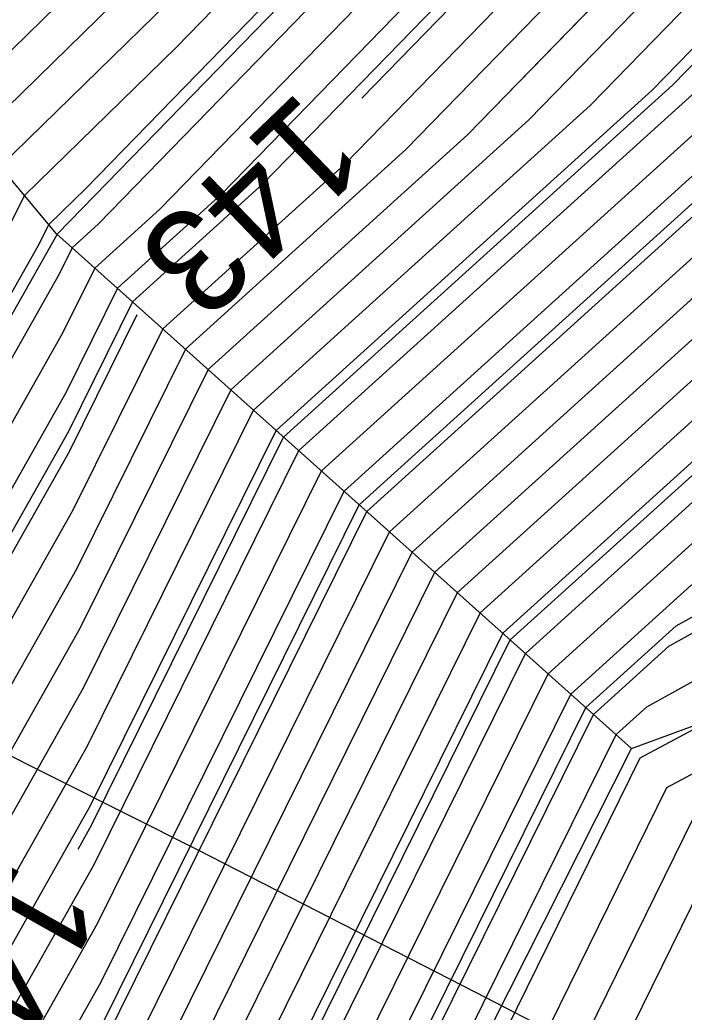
# Model space of a CAD drawing. Extents: x 2354170 to 2357230, y 866100 to 868290.
# Drawn here: x 2355815.66 to 2355828.4, y 867169.34 to 867188.38 of the extents above; entities that cross this region are included whole.
import ezdxf

# ---------------------------------------------------------------- set-up
doc = ezdxf.new("R2010")
doc.units = 0
for name, color, linetype in [('Default', 7, 'Continuous'), ('DTM Contours Major', 7, 'Continuous'), ('DTM Contours Major Text', 7, 'Continuous'), ('DTM Contours Minor', 7, 'Continuous'), ('Exist Structure Major Box Culvert or Tunnel Topo', 7, 'Continuous'), ('PH Exist DTM Breakline', 7, 'Continuous'), ('Scratch_Level_0', 7, 'Continuous')]:
    doc.layers.add(name, color=color, linetype=linetype)

msp = doc.modelspace()

# ---------------------------------------------------------------- linework, layer by layer
at = {"layer": 'Default'}
for points in [[(2355909.526, 867204.905), (2355900.68, 867205.047), (2355897.33, 867206.125), (2355889.194, 867208.079), (2355885.396, 867209.081), (2355879.442, 867209.2), (2355870.304, 867209.69), (2355869.982, 867209.72), (2355869.723, 867209.754), (2355859.981, 867209.819), (2355859.794, 867209.826), (2355849.981, 867209.307), (2355849.066, 867209.098), (2355839.981, 867207.349), (2355828.826, 867200.331), (2355827.162, 867199.378), (2355823.88, 867196.004), (2355814.357, 867186.685), (2355811.532, 867181.118), (2355802.272, 867164.717), (2355790.89, 867138.782)], [(2355851.992, 867208.583), (2355849.981, 867208.477), (2355847.989, 867208.021), (2355839.981, 867206.48), (2355830.148, 867200.293), (2355827.454, 867198.75), (2355822.141, 867193.289), (2355814.822, 867186.127), (2355812.651, 867181.848), (2355802.809, 867164.416), (2355791.814, 867139.365), (2355790.471, 867136.647)], [(2355907.873, 867202.327), (2355900.559, 867202.444), (2355895.041, 867204.221), (2355889.439, 867205.566), (2355884.133, 867206.966), (2355879.568, 867207.057), (2355872.562, 867207.433), (2355869.982, 867207.671), (2355867.914, 867207.946), (2355859.981, 867207.998), (2355858.041, 867208.072), (2355849.981, 867207.646), (2355846.912, 867206.944), (2355839.981, 867205.61), (2355831.47, 867200.256), (2355827.746, 867198.123), (2355820.403, 867190.575), (2355815.287, 867185.569), (2355813.77, 867182.578), (2355803.347, 867164.116), (2355792.739, 867139.947)], [(2355907.047, 867201.038), (2355900.498, 867201.143), (2355893.896, 867203.269), (2355889.562, 867204.31), (2355883.501, 867205.908), (2355879.631, 867205.986), (2355873.69, 867206.304), (2355869.982, 867206.646), (2355867.01, 867207.042), (2355859.981, 867207.088), (2355857.164, 867207.196), (2355849.981, 867206.816), (2355845.836, 867205.868), (2355839.981, 867204.741), (2355832.792, 867200.218), (2355828.039, 867197.496), (2355818.664, 867187.86), (2355815.753, 867185.01), (2355814.889, 867183.308), (2355803.884, 867163.815), (2355793.663, 867140.529)], [(2355905.395, 867198.459), (2355900.378, 867198.54), (2355891.607, 867201.364), (2355889.808, 867201.796), (2355882.239, 867203.793), (2355879.757, 867203.843), (2355875.947, 867204.047), (2355869.982, 867204.597), (2355865.202, 867205.233), (2355859.981, 867205.268), (2355855.41, 867205.442), (2355849.981, 867205.155), (2355843.683, 867203.714), (2355839.981, 867203.002), (2355835.436, 867200.142), (2355828.623, 867196.241), (2355817.168, 867184.466), (2355816.662, 867184.009), (2355816.413, 867183.504), (2355804.958, 867163.214), (2355795.512, 867141.694)], [(2355904.569, 867197.17), (2355900.317, 867197.238), (2355890.462, 867200.412), (2355889.93, 867200.54), (2355881.607, 867202.736), (2355879.819, 867202.771), (2355877.076, 867202.919), (2355869.982, 867203.572), (2355864.298, 867204.329), (2355859.981, 867204.358), (2355854.534, 867204.565), (2355849.981, 867204.325), (2355842.606, 867202.638), (2355839.981, 867202.132), (2355836.758, 867200.105), (2355828.915, 867195.614), (2355818.348, 867184.751), (2355817.097, 867183.619), (2355816.48, 867182.371), (2355805.495, 867162.913), (2355796.437, 867142.276)], [(2355903.743, 867195.881), (2355900.257, 867195.937), (2355891.113, 867198.882), (2355889.982, 867199.203), (2355887.288, 867200.013), (2355880.976, 867201.678), (2355879.882, 867201.7), (2355878.205, 867201.79), (2355869.982, 867202.547), (2355863.393, 867203.425), (2355859.981, 867203.447), (2355853.657, 867203.689), (2355849.981, 867203.494), (2355841.529, 867201.561), (2355839.981, 867201.263), (2355838.08, 867200.067), (2355829.207, 867194.986), (2355819.527, 867185.036), (2355817.532, 867183.23), (2355816.547, 867181.238), (2355806.032, 867162.613), (2355797.361, 867142.858)], [(2355839.13, 867203.336), (2355834.114, 867200.18), (2355828.331, 867196.868), (2355816.926, 867185.145), (2355816.218, 867184.452), (2355816.008, 867184.038), (2355804.421, 867163.515), (2355794.588, 867141.111), (2355791.508, 867134.878), (2355787.389, 867126.403), (2355786.193, 867123.64), (2355786.09, 867121.464)], [(2355915.688, 867191.153), (2355912.18, 867192.211), (2355909.972, 867192.366), (2355902.917, 867194.592), (2355900.196, 867194.636), (2355893.061, 867196.934), (2355889.982, 867197.809), (2355882.648, 867200.013), (2355880.344, 867200.621), (2355879.945, 867200.628), (2355879.333, 867200.661), (2355869.982, 867201.523), (2355862.489, 867202.521), (2355859.981, 867202.537), (2355852.78, 867202.812), (2355849.981, 867202.664), (2355840.453, 867200.484), (2355839.981, 867200.394), (2355839.402, 867200.029), (2355829.5, 867194.359), (2355822.222, 867186.878)], [(2355902.09, 867193.303), (2355900.136, 867193.334), (2355895.009, 867194.985), (2355889.982, 867196.415), (2355880.83, 867199.165), (2355879.982, 867199.465), (2355875.248, 867200.013), (2355869.982, 867200.498), (2355861.585, 867201.616), (2355859.981, 867201.627), (2355851.904, 867201.935), (2355849.981, 867201.834), (2355842.022, 867200.013), (2355840.397, 867199.597), (2355839.531, 867199.308), (2355829.792, 867193.731), (2355821.887, 867185.606), (2355818.401, 867182.452), (2355816.681, 867178.972), (2355807.106, 867162.012), (2355799.211, 867144.023)], [(2355907.606, 867190.013), (2355901.264, 867192.014), (2355900.076, 867192.033), (2355896.958, 867193.037), (2355889.982, 867195.02), (2355882.823, 867197.171), (2355879.982, 867198.176), (2355870.749, 867199.245), (2355869.982, 867199.447), (2355865.93, 867200.013), (2355860.681, 867200.712), (2355859.981, 867200.717), (2355851.027, 867201.059), (2355849.981, 867201.003), (2355845.652, 867200.013), (2355841.137, 867198.857), (2355838.729, 867198.055), (2355830.084, 867193.104), (2355823.067, 867185.891), (2355818.836, 867182.062), (2355816.748, 867177.839), (2355807.643, 867161.711), (2355800.135, 867144.605)], [(2355909.982, 867185.953), (2355901.079, 867188.916), (2355899.982, 867189.319), (2355897.786, 867190.013), (2355889.982, 867192.232), (2355886.81, 867193.185), (2355879.982, 867195.599), (2355873.664, 867196.33), (2355869.982, 867197.299), (2355861.513, 867198.482), (2355859.981, 867198.787), (2355850.823, 867199.171), (2355849.981, 867199.263), (2355842.617, 867197.377), (2355837.127, 867195.548), (2355830.668, 867191.849), (2355825.426, 867186.461), (2355819.705, 867181.284), (2355816.882, 867175.573), (2355808.717, 867161.11), (2355801.984, 867145.769), (2355795.687, 867133.026)], [(2355796.209, 867132.794), (2355802.909, 867146.352), (2355809.254, 867160.809), (2355816.95, 867174.44), (2355820.14, 867180.895), (2355826.606, 867186.746), (2355830.961, 867191.222), (2355836.326, 867194.294), (2355843.356, 867196.638), (2355849.981, 867198.333), (2355851.867, 867198.128), (2355859.981, 867197.788), (2355862.761, 867197.233), (2355869.982, 867196.225), (2355875.121, 867194.873), (2355879.982, 867194.31), (2355888.803, 867191.191), (2355889.982, 867190.837), (2355892.882, 867190.013), (2355899.982, 867187.77), (2355903.529, 867186.465)], [(2355813.257, 867166.648), (2355817.017, 867173.307), (2355820.575, 867180.505), (2355827.786, 867187.031), (2355831.253, 867190.595), (2355835.524, 867193.04), (2355844.096, 867195.898), (2355849.981, 867197.404), (2355852.91, 867197.085), (2355859.981, 867196.788), (2355864.009, 867195.985), (2355869.982, 867195.151), (2355876.579, 867193.416), (2355879.982, 867193.022), (2355888.492, 867190.013), (2355889.569, 867189.6), (2355889.982, 867189.437), (2355890.907, 867189.087), (2355898.127, 867186.806)], [(2355797.254, 867132.331), (2355804.758, 867147.516), (2355810.328, 867160.208), (2355817.084, 867172.174), (2355821.01, 867180.116), (2355828.965, 867187.316), (2355831.545, 867189.967), (2355834.723, 867191.787), (2355844.836, 867195.158), (2355849.981, 867196.475), (2355853.953, 867196.041), (2355859.981, 867195.789), (2355865.258, 867194.736), (2355869.982, 867194.077), (2355878.036, 867191.958), (2355879.982, 867191.733), (2355884.847, 867190.013), (2355888.559, 867188.59), (2355889.982, 867188.028), (2355893.172, 867186.822), (2355899.982, 867184.671), (2355908.43, 867181.565)], [(2355797.776, 867132.1), (2355805.682, 867148.099), (2355810.865, 867159.907), (2355817.151, 867171.041), (2355821.444, 867179.727), (2355830.145, 867187.601), (2355831.837, 867189.34), (2355833.922, 867190.533), (2355845.576, 867194.418), (2355849.981, 867195.546), (2355854.996, 867194.998), (2355859.981, 867194.789), (2355866.506, 867193.488), (2355869.982, 867193.003), (2355879.493, 867190.501), (2355879.982, 867190.444), (2355881.202, 867190.013), (2355887.549, 867187.58), (2355889.982, 867186.618), (2355895.438, 867184.557), (2355899.982, 867183.121), (2355908.437, 867180.013)], [(2355798.299, 867131.868), (2355806.607, 867148.681), (2355811.402, 867159.607), (2355817.218, 867169.908), (2355821.879, 867179.338), (2355831.325, 867187.886), (2355832.129, 867188.712), (2355833.12, 867189.28), (2355846.316, 867193.678), (2355849.981, 867194.617), (2355856.039, 867193.955), (2355859.981, 867193.79), (2355867.755, 867192.24), (2355869.982, 867191.929), (2355877.266, 867190.013), (2355879.982, 867189.084), (2355886.539, 867186.57), (2355889.982, 867185.209), (2355897.703, 867182.292), (2355899.982, 867181.572), (2355904.223, 867180.013)], [(2355802.285, 867138.646), (2355807.531, 867149.263), (2355811.939, 867159.306), (2355817.285, 867168.775), (2355822.314, 867178.948), (2355832.354, 867188.034), (2355832.38, 867188.048), (2355832.418, 867188.084), (2355832.801, 867188.187), (2355847.056, 867192.938), (2355849.981, 867193.687), (2355857.082, 867192.912), (2355859.981, 867192.791), (2355869.003, 867190.991), (2355869.982, 867190.855), (2355872.564, 867190.175)], [(2355799.344, 867131.405), (2355808.456, 867149.845), (2355812.476, 867159.006), (2355817.352, 867167.642), (2355822.749, 867178.559), (2355831.93, 867186.868), (2355832.227, 867187.032), (2355832.671, 867187.44), (2355837.146, 867188.649), (2355847.795, 867192.199), (2355849.981, 867192.758), (2355858.125, 867191.869), (2355859.981, 867191.791), (2355868.898, 867190.013), (2355869.982, 867189.742), (2355870.441, 867189.554), (2355879.982, 867186.289), (2355884.519, 867184.55), (2355889.982, 867182.39), (2355896.275, 867180.013), (2355899.982, 867178.394), (2355902.801, 867177.193)], [(2355829.943, 867192.031), (2355824.246, 867186.176), (2355819.271, 867181.673), (2355816.815, 867176.706), (2355808.18, 867161.41), (2355801.06, 867145.187), (2355795.164, 867133.257), (2355791.027, 867124.744), (2355790.493, 867124.27), (2355790.299, 867122.067), (2355789.732, 867111.148), (2355791.434, 867106.869), (2355792.192, 867103.904)], [(2355799.866, 867131.173), (2355809.381, 867150.428), (2355813.014, 867158.705), (2355817.419, 867166.509), (2355823.183, 867178.17), (2355831.506, 867185.701), (2355832.073, 867186.015), (2355832.924, 867186.797), (2355841.49, 867189.11), (2355848.535, 867191.459), (2355849.981, 867191.829), (2355859.168, 867190.826), (2355859.981, 867190.792), (2355863.887, 867190.013), (2355869.982, 867188.491), (2355872.564, 867187.43), (2355879.982, 867184.892), (2355883.509, 867183.54), (2355889.982, 867180.981), (2355892.545, 867180.013), (2355899.982, 867176.765), (2355905.638, 867174.356)], [(2355808.42, 867147.195), (2355810.305, 867151.01), (2355813.551, 867158.404), (2355817.487, 867165.376), (2355823.618, 867177.781), (2355831.081, 867184.534), (2355831.92, 867184.998), (2355833.178, 867186.154), (2355845.835, 867189.572), (2355849.275, 867190.719), (2355849.981, 867190.9), (2355858.104, 867190.013), (2355859.981, 867189.771), (2355860.349, 867189.645), (2355869.982, 867187.24), (2355874.688, 867185.306), (2355879.982, 867183.495), (2355882.499, 867182.53), (2355884.237, 867181.843)], [(2355799.312, 867127.421), (2355800.911, 867130.71), (2355811.23, 867151.592), (2355814.088, 867158.104), (2355817.554, 867164.243), (2355824.053, 867177.391), (2355830.657, 867183.367), (2355831.767, 867183.982), (2355833.431, 867185.51), (2355849.93, 867189.967), (2355849.981, 867189.97), (2355850.039, 867189.955), (2355859.981, 867188.674), (2355862.017, 867187.977), (2355869.982, 867185.989), (2355876.812, 867183.182), (2355879.982, 867182.098), (2355881.489, 867181.52), (2355885.302, 867180.013), (2355889.982, 867178.135), (2355893.779, 867176.216), (2355899.982, 867173.506), (2355908.188, 867170.013)], [(2355904.361, 867170.013), (2355899.982, 867171.877), (2355896.671, 867173.323), (2355889.982, 867176.704), (2355881.737, 867180.013), (2355880.479, 867180.51), (2355879.982, 867180.701), (2355878.936, 867181.058), (2355869.982, 867184.737), (2355863.685, 867186.31), (2355859.981, 867187.577), (2355851.298, 867188.696), (2355849.981, 867189.028), (2355848.804, 867188.951), (2355833.684, 867184.867), (2355831.613, 867182.965), (2355830.232, 867182.201), (2355824.488, 867177.002), (2355817.621, 867163.11), (2355814.625, 867157.803), (2355812.154, 867152.174), (2355801.433, 867130.479), (2355800.065, 867127.664)], [(2355881.412, 867178.713), (2355881.194, 867178.8), (2355879.982, 867179.315), (2355878.436, 867180.013), (2355869.982, 867183.486), (2355865.352, 867184.642), (2355859.981, 867186.48), (2355852.557, 867187.437), (2355849.981, 867188.085), (2355847.678, 867187.935), (2355833.937, 867184.224), (2355831.46, 867181.948), (2355829.808, 867181.034), (2355824.923, 867176.613), (2355817.688, 867161.977), (2355815.162, 867157.503), (2355813.079, 867152.757), (2355807.766, 867142.005)], [(2355815.699, 867157.202), (2355817.755, 867160.844), (2355825.357, 867176.223), (2355829.384, 867179.867), (2355831.307, 867180.931), (2355834.191, 867183.581), (2355846.552, 867186.919), (2355849.981, 867187.143), (2355853.816, 867186.178), (2355859.981, 867185.383), (2355867.02, 867182.974), (2355869.982, 867182.235), (2355875.39, 867180.013), (2355879.982, 867177.94), (2355883.584, 867176.41), (2355889.982, 867173.843), (2355897.561, 867170.013), (2355899.106, 867169.137), (2355899.982, 867168.701), (2355906.185, 867166.216)], [(2355816.236, 867156.901), (2355817.822, 867159.711), (2355825.792, 867175.834), (2355828.959, 867178.7), (2355831.154, 867179.915), (2355834.444, 867182.937), (2355845.425, 867185.903), (2355849.981, 867186.201), (2355855.075, 867184.919), (2355859.981, 867184.287), (2355868.688, 867181.307), (2355869.982, 867180.983), (2355872.344, 867180.013), (2355879.982, 867176.565), (2355885.974, 867174.021), (2355889.982, 867172.412), (2355894.73, 867170.013), (2355898.082, 867168.112), (2355899.982, 867167.168), (2355905.091, 867165.121)], [(2355816.773, 867156.601), (2355817.889, 867158.578), (2355826.227, 867175.445), (2355828.535, 867177.534), (2355831, 867178.898), (2355834.697, 867182.294), (2355844.299, 867184.888), (2355849.981, 867185.258), (2355856.334, 867183.66), (2355859.981, 867183.19), (2355869.263, 867180.013), (2355869.982, 867179.697), (2355870.543, 867179.451), (2355879.982, 867175.19), (2355888.363, 867171.631), (2355889.982, 867170.982), (2355891.899, 867170.013), (2355897.058, 867167.088), (2355899.982, 867165.635), (2355903.996, 867164.027)], [(2355817.31, 867156.3), (2355817.956, 867157.445), (2355826.662, 867175.056), (2355828.11, 867176.367), (2355830.847, 867177.881), (2355834.95, 867181.651), (2355843.173, 867183.872), (2355849.981, 867184.316), (2355857.593, 867182.401), (2355859.981, 867182.093), (2355866.059, 867180.013), (2355869.982, 867178.29), (2355873.05, 867176.944), (2355879.982, 867173.814), (2355888.937, 867170.013), (2355889.639, 867169.67), (2355889.982, 867169.495), (2355896.034, 867166.064), (2355898.966, 867164.607)], [(2355817.847, 867156), (2355818.024, 867156.312), (2355827.096, 867174.666), (2355827.686, 867175.2), (2355830.694, 867176.864), (2355835.204, 867181.008), (2355842.047, 867182.856), (2355849.981, 867183.374), (2355858.853, 867181.142), (2355859.981, 867180.996), (2355862.854, 867180.013), (2355869.982, 867176.883), (2355875.557, 867174.437), (2355879.982, 867172.439), (2355885.698, 867170.013), (2355888.577, 867168.608), (2355889.982, 867167.89), (2355895.009, 867165.04), (2355899.982, 867162.569), (2355901.807, 867161.838), (2355905.631, 867160.012)], [(2355817.908, 867182.723), (2355816.614, 867180.105), (2355806.569, 867162.312), (2355798.286, 867143.44), (2355793.597, 867133.952), (2355788.767, 867124.014), (2355788.562, 867123.832), (2355788.488, 867122.985), (2355787.838, 867110.493), (2355788.27, 867109.408), (2355790.671, 867100.012), (2355791.59, 867098.403), (2355795.188, 867091.199)], [(2355806.137, 867130.508), (2355818.112, 867154.924), (2355818.886, 867156.579), (2355827.557, 867174.221), (2355828.97, 867174.978), (2355830.541, 867175.848), (2355835.457, 867180.364), (2355840.921, 867181.84), (2355849.981, 867182.431), (2355859.594, 867180.013), (2355859.981, 867179.886), (2355860.241, 867179.753), (2355869.982, 867175.476), (2355878.064, 867171.93), (2355879.982, 867171.064), (2355882.459, 867170.013), (2355887.515, 867167.546), (2355889.982, 867166.286), (2355893.985, 867164.016), (2355899.982, 867161.036), (2355900.713, 867160.743), (2355902.244, 867160.012)], [(2355802.376, 867115.951), (2355803.365, 867127.194), (2355804.369, 867128.084), (2355806.012, 867128.304), (2355807.635, 867131.814), (2355818.214, 867153.383), (2355820.227, 867157.689), (2355828.072, 867173.651), (2355830.663, 867175.04), (2355831.134, 867175.545), (2355831.63, 867175.972), (2355835.71, 867179.721), (2355839.795, 867180.824), (2355849.981, 867181.489), (2355855.849, 867180.013), (2355859.981, 867178.662), (2355860.534, 867178.379)], [(2355806.727, 867127.917), (2355809.133, 867133.12), (2355818.315, 867151.842), (2355821.568, 867158.798), (2355828.588, 867173.082), (2355830.907, 867174.325), (2355832.054, 867175.554), (2355833.261, 867176.595), (2355835.963, 867179.078), (2355838.669, 867179.808), (2355849.981, 867180.547), (2355852.104, 867180.013), (2355859.981, 867177.437), (2355865.259, 867174.735), (2355869.982, 867172.661), (2355876.02, 867170.013), (2355879.982, 867168.061), (2355885.39, 867165.421), (2355889.982, 867163.076), (2355891.937, 867161.968), (2355895.872, 867160.012), (2355898.547, 867158.578), (2355899.982, 867157.782), (2355904.24, 867155.754)], [(2355838.355, 867088.385), (2355834.973, 867090.012), (2355829.981, 867092.568), (2355824.198, 867095.795), (2355819.981, 867098.19), (2355817.626, 867100.012), (2355811.026, 867104.727), (2355810.534, 867104.888), (2355803.562, 867115.996), (2355803.619, 867116.543), (2355803.806, 867117.758), (2355804.602, 867126.852), (2355805.027, 867127.207), (2355807.442, 867127.53), (2355810.631, 867134.425), (2355818.417, 867150.301), (2355822.909, 867159.908), (2355829.104, 867172.512), (2355831.15, 867173.609), (2355832.974, 867175.563), (2355834.892, 867177.218), (2355836.216, 867178.435)]]:
    msp.add_lwpolyline(points, dxfattribs=at)
at = {"layer": 'DTM Contours Major'}
for points in [[(2355816.777, 867172.466), (2355817.039, 867172.929), (2355820.72, 867180.376), (2355828.179, 867187.126), (2355831.35, 867190.385), (2355835.257, 867192.623), (2355844.343, 867195.651), (2355849.981, 867197.095), (2355853.257, 867196.737), (2355859.981, 867196.455), (2355864.426, 867195.569), (2355869.982, 867194.793), (2355877.065, 867192.93), (2355879.982, 867192.592), (2355887.277, 867190.013), (2355889.232, 867189.263), (2355889.982, 867188.967), (2355891.662, 867188.332), (2355899.982, 867185.704), (2355904.738, 867183.955)], [(2355802.376, 867115.951), (2355803.365, 867127.194), (2355804.369, 867128.084), (2355806.012, 867128.304), (2355807.635, 867131.814), (2355818.214, 867153.383), (2355820.227, 867157.689), (2355828.072, 867173.651), (2355830.663, 867175.04), (2355831.134, 867175.545), (2355831.63, 867175.972), (2355835.71, 867179.721), (2355839.795, 867180.824), (2355849.981, 867181.489), (2355855.849, 867180.013), (2355859.981, 867178.662), (2355860.534, 867178.379)]]:
    msp.add_lwpolyline(points, dxfattribs=at)
at = {"layer": 'DTM Contours Minor'}
for points in [[(2355911.313, 867203.131), (2355909.928, 867203.228), (2355908.7, 867203.616), (2355900.619, 867203.745), (2355896.186, 867205.173), (2355889.317, 867206.823), (2355884.764, 867208.024), (2355879.505, 867208.129), (2355871.433, 867208.562), (2355869.982, 867208.695), (2355868.819, 867208.85), (2355859.981, 867208.908), (2355858.917, 867208.949), (2355849.981, 867208.477), (2355847.989, 867208.021), (2355839.981, 867206.48), (2355830.148, 867200.293), (2355827.454, 867198.75), (2355822.141, 867193.289), (2355814.822, 867186.127), (2355812.651, 867181.848), (2355802.809, 867164.416), (2355791.814, 867139.365)], [(2355905.946, 867199.319), (2355900.418, 867199.407), (2355892.37, 867201.999), (2355889.726, 867202.634), (2355882.66, 867204.498), (2355879.715, 867204.557), (2355875.195, 867204.8), (2355869.982, 867205.28), (2355865.805, 867205.836), (2355859.981, 867205.874), (2355855.995, 867206.027), (2355849.981, 867205.709), (2355844.4, 867204.432), (2355839.981, 867203.582), (2355834.555, 867200.168), (2355828.428, 867196.659), (2355816.381, 867184.276), (2355816.372, 867184.268), (2355816.368, 867184.259), (2355804.6, 867163.414), (2355795.422, 867142.505)], [(2355903.192, 867195.022), (2355900.217, 867195.069), (2355892.412, 867197.583), (2355889.982, 867198.274), (2355884.194, 867200.013), (2355880.555, 867200.973), (2355879.924, 867200.986), (2355878.957, 867201.038), (2355869.982, 867201.864), (2355862.791, 867202.822), (2355859.981, 867202.841), (2355853.073, 867203.104), (2355849.981, 867202.941), (2355840.811, 867200.843), (2355839.981, 867200.683), (2355838.962, 867200.042), (2355829.402, 867194.568), (2355820.314, 867185.226), (2355817.821, 867182.971), (2355816.592, 867180.483), (2355806.39, 867162.412), (2355797.978, 867143.246)], [(2355858.127, 867199.864), (2355854.577, 867200.013), (2355850.15, 867200.182), (2355849.981, 867200.173), (2355849.282, 867200.013), (2355841.877, 867198.117), (2355837.928, 867196.801), (2355830.376, 867192.477), (2355824.246, 867186.176), (2355819.271, 867181.673), (2355816.815, 867176.706), (2355808.18, 867161.41), (2355801.06, 867145.187), (2355795.164, 867133.257)], [(2355798.647, 867131.714), (2355807.223, 867149.069), (2355811.76, 867159.406), (2355817.263, 867169.153), (2355822.169, 867179.078), (2355832.111, 867188.076), (2355832.324, 867188.294), (2355832.586, 867188.444), (2355842.607, 867191.784)], [(2355800.446, 867131.058), (2355810.305, 867151.01), (2355813.551, 867158.404), (2355817.487, 867165.376), (2355823.618, 867177.781), (2355831.081, 867184.534), (2355831.92, 867184.998), (2355833.178, 867186.154), (2355845.835, 867189.572), (2355849.275, 867190.719), (2355849.981, 867190.9), (2355858.104, 867190.013), (2355859.981, 867189.771), (2355860.349, 867189.645), (2355869.982, 867187.24), (2355874.688, 867185.306), (2355879.982, 867183.495), (2355882.499, 867182.53), (2355888.867, 867180.013), (2355889.982, 867179.565), (2355890.886, 867179.108), (2355899.982, 867175.135), (2355908.475, 867171.519)], [(2355815.341, 867157.402), (2355817.71, 867161.6), (2355825.067, 867176.483), (2355829.666, 867180.645), (2355831.409, 867181.609), (2355834.022, 867184.01), (2355847.302, 867187.596), (2355849.981, 867187.771), (2355852.977, 867187.017), (2355859.981, 867186.115), (2355865.908, 867184.086), (2355869.982, 867183.069), (2355877.421, 867180.013), (2355879.982, 867178.856), (2355881.991, 867178.003), (2355889.982, 867174.797), (2355899.448, 867170.013), (2355899.789, 867169.819), (2355899.982, 867169.723), (2355906.915, 867166.945)], [(2355817.131, 867156.4), (2355817.934, 867157.823), (2355826.517, 867175.185), (2355828.252, 867176.756), (2355830.898, 867178.22), (2355834.866, 867181.865), (2355843.549, 867184.21), (2355849.981, 867184.63), (2355857.174, 867182.82), (2355859.981, 867182.458), (2355867.127, 867180.013), (2355869.982, 867178.759), (2355872.215, 867177.78), (2355879.982, 867174.273), (2355889.956, 867170.038), (2355889.982, 867170.028), (2355890.012, 867170.013), (2355896.375, 867166.406), (2355899.982, 867164.613), (2355903.267, 867163.297)]]:
    msp.add_lwpolyline(points, dxfattribs=at)
at = {"layer": 'Exist Structure Major Box Culvert or Tunnel Topo'}
msp.add_lwpolyline([(2355727.786, 867217.987), (2355733.156, 867215.311), (2355738.527, 867212.636), (2355743.898, 867209.962), (2355749.269, 867207.288), (2355754.639, 867204.612), (2355760.009, 867201.936), (2355765.379, 867199.259), (2355770.748, 867196.58), (2355776.116, 867193.899), (2355781.483, 867191.218), (2355786.851, 867188.538), (2355792.22, 867185.859), (2355797.588, 867183.179), (2355802.957, 867180.502), (2355808.328, 867177.827), (2355813.699, 867175.153), (2355819.062, 867172.464), (2355824.401, 867169.727), (2355829.729, 867166.969), (2355834.221, 867164.641)], dxfattribs=at)
at = {"layer": 'PH Exist DTM Breakline'}
for points in [[(2355827.395, 867174.399), (2355816.367, 867184.273), (2355809.895, 867192.041), (2355807.423, 867196.191)], [(2355818.243, 867121.169), (2355814.419, 867120.04), (2355812.215, 867119.724), (2355808.295, 867121.836), (2355806.527, 867123.763), (2355804.262, 867127.398), (2355804.529, 867129.106), (2355827.395, 867174.399), (2355830.494, 867175.539), (2355834.6, 867175.579), (2355837.305, 867172.194), (2355838.719, 867168.641), (2355837.775, 867164.799)]]:
    msp.add_lwpolyline(points, dxfattribs=at)
at = {"layer": 'Scratch_Level_0'}
for p, q in [((2355817.5, 867170.801), (2355817.5, 867170.801)), ((2355823.05, 867170.127), (2355823.05, 867170.127)), ((2355819.585, 867169.422), (2355819.585, 867169.422))]:
    msp.add_line(p, q, dxfattribs=at)

# ---------------------------------------------------------------- texts
at = {"layer": 'Default'}
msp.add_text('143', height=2, rotation=223.9271, dxfattribs=at).set_placement((2355821.038, 867187.064))
at = {"layer": 'DTM Contours Major Text'}
msp.add_text('145', height=2, rotation=240.5527, dxfattribs=at).set_placement((2355815.55, 867172.327))

doc.saveas('drawing.dxf')
